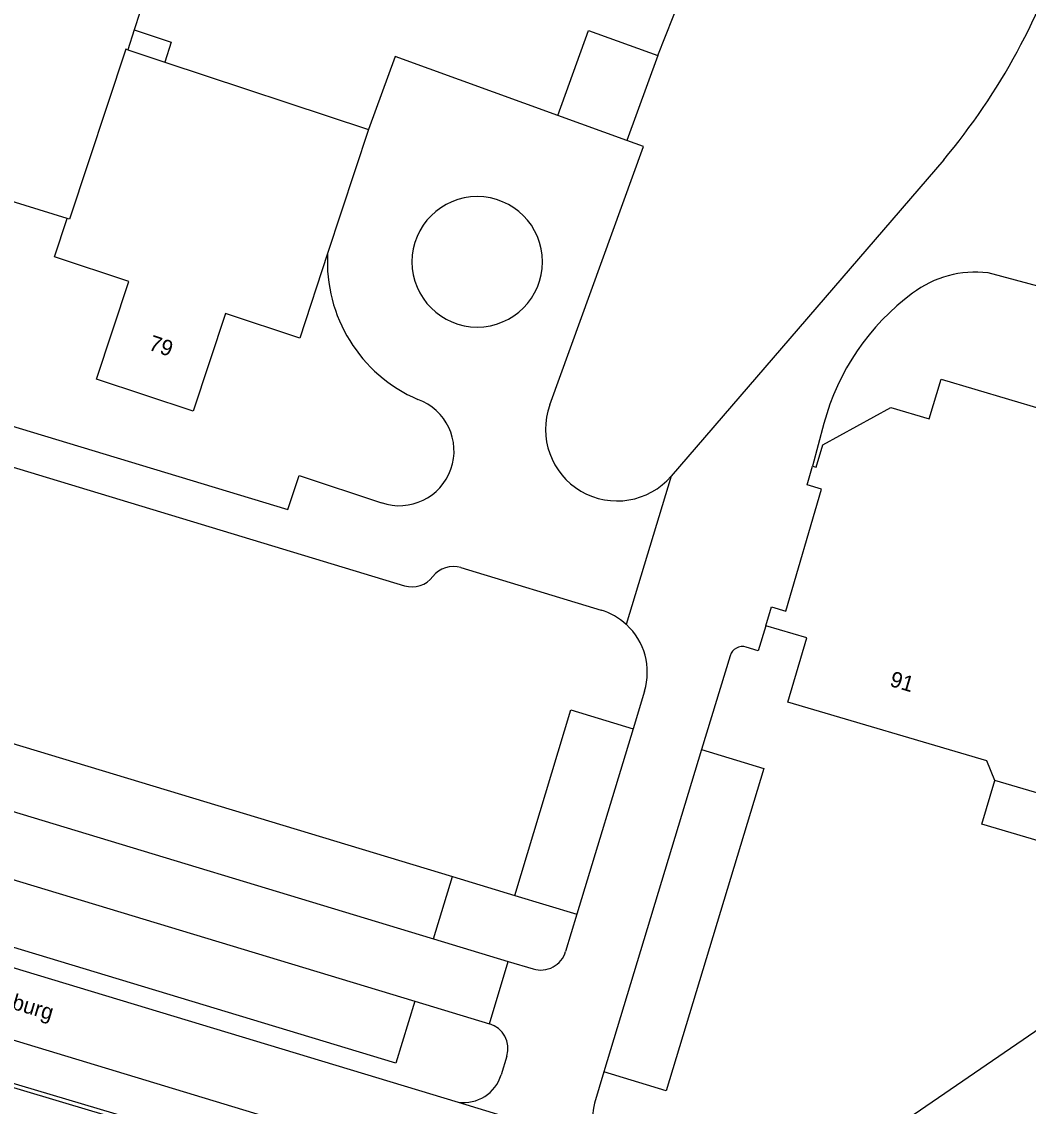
# Model space of a CAD drawing. Extents: x 194485 to 197793, y 468269 to 470822.
# Drawn here: x 197375.8 to 197453.2, y 468916.8 to 469000.2 of the extents above; entities that cross this region are included whole.
import ezdxf

# ---------------------------------------------------------------- set-up
doc = ezdxf.new("R2010")
doc.units = 0
for name, color, linetype in [('BGT grensvlak begroeid terreindeel LR', 7, 'Continuous'), ('BGT grensvlak gebouwinstallatie plus 1', 7, 'Continuous'), ('BGT grensvlak onbegroeid terreindeel', 7, 'Continuous'), ('BGT grensvlak pand op maaiveld', 7, 'Continuous'), ('BGT grensvlak pand op maaiveld LR', 7, 'Continuous'), ('BGT grensvlak wegdeel', 7, 'Continuous'), ('BGT lijnelement scheiding hek', 7, 'Continuous'), ('BGT tekst huisnummerreeks', 7, 'Continuous'), ('BGT tekst openbare ruimte label weg', 7, 'Continuous')]:
    doc.layers.add(name, color=color, linetype=linetype)

msp = doc.modelspace()

# ---------------------------------------------------------------- linework, layer by layer
at = {"layer": 'BGT grensvlak begroeid terreindeel LR'}
msp.add_line((197408.93, 468934.487), (197413.715, 468933.038), dxfattribs=at)
at = {"layer": 'BGT grensvlak gebouwinstallatie plus 1'}
for p, q in [((197384.485, 468999.532), (197387.332, 468998.588)), ((197387.332, 468998.588), (197386.838, 468997.066))]:
    msp.add_line(p, q, dxfattribs=at)
at = {"layer": 'BGT grensvlak onbegroeid terreindeel'}
msp.add_line((197424.707, 468997.564), (197437.059, 469028.911), dxfattribs=at)
at = {"layer": 'BGT grensvlak pand op maaiveld'}
for p, q in [((197384.485, 468999.532), (197383.99, 468998.01)), ((197383.99, 468998.01), (197386.838, 468997.066)), ((197386.838, 468997.066), (197402.48, 468991.88)), ((197424.707, 468997.564), (197422.336, 468991.037)), ((197422.336, 468991.037), (197417.025, 468992.966)), ((197402.48, 468991.88), (197399.34, 468982.353))]:
    msp.add_line(p, q, dxfattribs=at)
for points in [[(197365.7, 469007.23), (197384.92, 469000.87), (197384.485, 468999.532)], [(197417.025, 468992.966), (197419.396, 468999.493), (197424.707, 468997.564)], [(197379.34, 468985.04), (197373.92, 468986.71), (197371.437, 468979.188), (197364.025, 468981.646), (197366.48, 468989.16), (197360.81, 468991.06), (197361.75, 468993.89)], [(197399.34, 468982.353), (197397.2, 468975.86), (197391.5, 468977.74), (197389.019, 468970.237), (197381.584, 468972.697), (197384.06, 468980.2), (197378.36, 468982.09), (197379.34, 468985.04)], [(197436.602, 468966.028), (197436.89, 468965.944), (197437.388, 468967.65), (197442.623, 468970.521), (197445.56, 468969.662), (197446.47, 468972.702), (197454.24, 468970.406), (197453.813, 468968.968), (197457.459, 468967.89)], [(197433.011, 468953.741), (197433.437, 468955.198), (197434.55, 468954.873), (197437.292, 468964.256), (197436.179, 468964.581), (197436.602, 468966.028)], [(197450.61, 468941.864), (197450.003, 468943.369), (197434.697, 468947.891), (197436.155, 468952.822), (197433.011, 468953.741)], [(197486.373, 468947.835), (197485.526, 468944.961), (197481.227, 468946.231), (197477.605, 468933.972), (197462.942, 468938.304), (197464.288, 468942.86), (197459.291, 468944.336), (197458.263, 468940.855), (197456.875, 468940.014), (197450.61, 468941.864)]]:
    msp.add_lwpolyline(points, dxfattribs=at)
at = {"layer": 'BGT grensvlak pand op maaiveld LR'}
msp.add_lwpolyline([(197383.99, 468998.01), (197383.829, 468998.063), (197379.503, 468984.99), (197379.34, 468985.04)], dxfattribs=at)
at = {"layer": 'BGT grensvlak wegdeel'}
for p, q in [((197446.679, 468989.547), (197425.744, 468965.255)), ((197338.247, 468977.118), (197405.254, 468956.828)), ((197437.476, 468969.29), (197436.602, 468966.028)), ((197425.744, 468965.255), (197422.293, 468953.856)), ((197328.531, 468958.833), (197408.93, 468934.487)), ((197409.589, 468958.224), (197420.355, 468954.964)), ((197328.996, 468953.468), (197407.481, 468929.702)), ((197430.261, 468951.449), (197428.079, 468944.244)), ((197423.691, 468948.729), (197422.816, 468945.838)), ((197329.461, 468948.103), (197406.032, 468924.916)), ((197422.816, 468945.838), (197418.501, 468931.589)), ((197428.079, 468944.244), (197420.577, 468919.467)), ((197326.078, 468942.336), (197409.366, 468917.15)), ((197318.703, 468939.031), (197422.281, 468907.667)), ((197407.481, 468929.702), (197408.93, 468934.487)), ((197413.715, 468933.038), (197418.501, 468931.589)), ((197418.501, 468931.589), (197417.631, 468928.718)), ((197407.481, 468929.702), (197413.223, 468927.963)), ((197443.012, 468915.265), (197463.013, 468928.981)), ((197411.774, 468923.178), (197413.223, 468927.963)), ((197413.223, 468927.963), (197415.138, 468927.383)), ((197406.032, 468924.916), (197411.774, 468923.178)), ((197413.109, 468920.684), (197412.674, 468919.248)), ((197420.577, 468919.467), (197419.852, 468917.075)), ((197409.366, 468917.15), (197421.448, 468913.49))]:
    msp.add_line(p, q, dxfattribs=at)
for points in [[(197417.025, 468992.966), (197404.524, 468997.507), (197402.48, 468991.88)], [(197416.408, 468970.723), (197423.618, 468990.571), (197422.336, 468991.037)], [(197457.459, 468967.89), (197460.207, 468978.15), (197450.082, 468980.862)], [(197356.082, 468974.852), (197396.295, 468962.675), (197397.159, 468965.293), (197403.47, 468963.211)], [(197433.011, 468953.741), (197432.434, 468951.836), (197431.508, 468952.116)], [(197406.032, 468924.916), (197404.583, 468920.131), (197328.012, 468943.317), (197329.461, 468948.103)], [(197413.715, 468933.038), (197418.03, 468947.287), (197422.816, 468945.838)], [(197428.079, 468944.244), (197432.865, 468942.795), (197425.362, 468918.018), (197420.577, 468919.467)], [(197472.395, 468931.782), (197449.619, 468938.507), (197450.61, 468941.864)], [(197318.755, 468933.58), (197319.186, 468935.016), (197381.198, 468916.492), (197410.214, 468907.924), (197429.684, 468902.043), (197454.41, 468894.529)]]:
    msp.add_lwpolyline(points, dxfattribs=at)
for centre, radius, start, end in [((197407.759, 469022.013), 50.683, 320.16614, 342.90494), ((197410.838, 468981.717), 5.016, 0, 180), ((197410.838, 468981.717), 11.516, 176.83248, 246.6224), ((197410.838, 468981.717), 5.016, 180, 0), ((197449.081, 468973.042), 7.884, 82.70601, 127.49473), ((197455.145, 468964.591), 18.283, 126.45172, 165.10716), ((197404.849, 468967.186), 4.207, 250.85947, 70.28086), ((197421.578, 468968.846), 5.5, 160.04021, 319.24565), ((197409.01, 468956.308), 2.002, 73.17729, 142.51523), ((197405.834, 468958.74), 1.998, 253.12627, 322.58168), ((197418.899, 468950.169), 5.011, 47.37194, 73.11283), ((197418.906, 468950.178), 5, 343.14952, 47.35504), ((197431.218, 468951.159), 1, 73.15433, 163.12887), ((197415.717, 468929.297), 1.999, 253.16171, 343.17634), ((197411.194, 468921.263), 2.001, 343.1725, 73.14643), ((197409.804, 468920.117), 2.999, 261.60793, 343.15945), ((197422.724, 468916.206), 3.001, 163.16532, 244.83081)]:
    msp.add_arc(centre, radius, start, end, dxfattribs=at)
at = {"layer": 'BGT lijnelement scheiding hek'}
msp.add_lwpolyline([(197318.255, 468931.937), (197318.755, 468933.58), (197319.186, 468935.016), (197319.261, 468935.263), (197429.771, 468902.33), (197452.881, 468895.307)], dxfattribs=at)

# ---------------------------------------------------------------- texts
at = {"layer": 'BGT tekst huisnummerreeks'}
for s, rotation, p in [('79', 341.7, (197385.52, 468974.976)), ('91', 343.5, (197442.459, 468949.144))]:
    msp.add_text(s, height=1.2, rotation=rotation, dxfattribs=at).set_placement(p)
at = {"layer": 'BGT tekst openbare ruimte label weg'}
msp.add_text('Laan van Groot Schuylenburg', height=1.2, rotation=343.5, dxfattribs=at).set_placement((197357.636, 468929.476))

doc.saveas('drawing.dxf')
